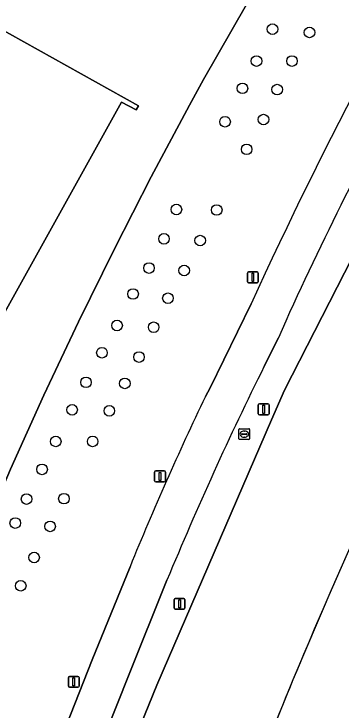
# Model space of a CAD drawing. Extents: x 155018 to 156648, y 383979 to 385733.
# Drawn here: x 155877.8 to 155908, y 385148 to 385212.2 of the extents above; entities that cross this region are included whole.
import ezdxf

# ---------------------------------------------------------------- set-up
doc = ezdxf.new("R2010")
doc.units = 0
for name, color, linetype in [('IMGEO_Berm_groen', 7, 'Continuous'), ('IMGEO_Boom', 7, 'Continuous'), ('IMGEO_Erf', 7, 'Continuous'), ('IMGEO_Fietspad_gesloten', 7, 'Continuous'), ('IMGEO_Groenvoorziening', 7, 'Continuous'), ('IMGEO_Hek', 7, 'Continuous'), ('IMGEO_Lichtmast', 7, 'Continuous'), ('IMGEO_Lijnafwatering', 7, 'Continuous'), ('IMGEO_Pand', 7, 'Continuous'), ('IMGEO_Rijbaan_lokaal_gesloten', 7, 'Continuous'), ('IMGEO_Rijbaan_regionaal_gesloten', 7, 'Continuous'), ('IMGEO_Rioolput', 7, 'Continuous')]:
    doc.layers.add(name, color=color, linetype=linetype)

msp = doc.modelspace()

# ---------------------------------------------------------------- linework, layer by layer
at = {"layer": 'IMGEO_Berm_groen'}
for points in [[(155885.804, 385137.644), (155890.959, 385150.331), (155901.543, 385174.765), (155902.75, 385177.494), (155913.146, 385197.803), (155914.209, 385199.743), (155914.631, 385200.419), (155915.164, 385201.137)], [(155902.174, 385182.328), (155900.875, 385179.71)], [(155891.904, 385159.989), (155888.351, 385151.189), (155884.347, 385141.128)]]:
    msp.add_lwpolyline(points, dxfattribs=at)
for centre, radius, start, end in [((156188.645, 385054.686), 313.621, 151.04529, 155.9839), ((156182.738, 385039.591), 314.77, 153.56719, 157.51163)]:
    msp.add_arc(centre, radius, start, end, dxfattribs=at)
at = {"layer": 'IMGEO_Boom'}
for centre in [(155901.633, 385210.758), (155905.045, 385210.457), (155900.163, 385207.819), (155903.432, 385207.822), (155898.861, 385205.305), (155902.067, 385205.191), (155897.259, 385202.229), (155900.805, 385202.429), (155899.25, 385199.686), (155892.771, 385194.144), (155896.49, 385194.098), (155891.627, 385191.438), (155894.959, 385191.28), (155890.244, 385188.749), (155893.492, 385188.523), (155888.773, 385186.359), (155891.992, 385185.966), (155887.296, 385183.457), (155890.674, 385183.293), (155885.905, 385180.945), (155889.323, 385180.547), (155884.435, 385178.218), (155888.012, 385178.12), (155883.15, 385175.68), (155886.587, 385175.588), (155881.643, 385172.774), (155885.047, 385172.775), (155880.38, 385170.2), (155878.951, 385167.465), (155882.4, 385167.499), (155877.909, 385165.254), (155881.121, 385164.945), (155879.646, 385162.076), (155878.411, 385159.476)]:
    msp.add_circle(centre, 0.489, dxfattribs=at)
at = {"layer": 'IMGEO_Erf'}
for points in [[(155863.133, 385136.393), (155877.462, 385170.227), (155880.548, 385177.037), (155883.744, 385183.797), (155887.047, 385190.504), (155890.458, 385197.158), (155893.975, 385203.756), (155895.262, 385206.109), (155915.209, 385240.911), (155921.023, 385249.98), (155925.883, 385257.561), (155937.027, 385273.762), (155926.169, 385284.177)], [(155870.318, 385203.939), (155874.71, 385211.809), (155889.277, 385203.705), (155889.057, 385203.335), (155887.719, 385204.042), (155874.758, 385180.804)]]:
    msp.add_lwpolyline(points, dxfattribs=at)
at = {"layer": 'IMGEO_Fietspad_gesloten'}
for points in [[(155899.661, 385185.455), (155895.899, 385177.717), (155895.454, 385176.915)], [(155900.875, 385179.71), (155902.174, 385182.328)], [(155888.493, 385161.231), (155885.002, 385152.649), (155880.958, 385142.366)], [(155884.347, 385141.128), (155888.351, 385151.189), (155891.904, 385159.989)]]:
    msp.add_lwpolyline(points, dxfattribs=at)
for centre, radius, start, end in [((156288.541, 385007.497), 427.664, 148.78146, 155.41038), ((156188.645, 385054.686), 313.621, 151.04529, 155.9839), ((156182.738, 385039.591), 314.77, 153.56719, 157.51163), ((156140.572, 385058.738), 272.119, 154.26022, 157.87379)]:
    msp.add_arc(centre, radius, start, end, dxfattribs=at)
at = {"layer": 'IMGEO_Groenvoorziening'}
for points in [[(155945.858, 385265.292), (155937.027, 385273.762), (155925.883, 385257.561), (155921.023, 385249.98), (155915.209, 385240.911), (155895.262, 385206.109), (155893.975, 385203.756), (155890.458, 385197.158), (155887.047, 385190.504), (155883.744, 385183.797), (155880.548, 385177.037), (155877.462, 385170.227), (155863.133, 385136.393), (155816.939, 385144.277), (155792.293, 385151.982), (155791.16, 385152.336), (155790.654, 385150.718), (155817.5, 385141.774), (155833.875, 385137.701), (155864.151, 385132.093)], [(155895.454, 385176.915), (155895.899, 385177.717), (155899.661, 385185.455)], [(155880.958, 385142.366), (155885.002, 385152.649), (155888.493, 385161.231)]]:
    msp.add_lwpolyline(points, dxfattribs=at)
for centre, radius, start, end in [((156288.541, 385007.497), 427.664, 148.78146, 155.41038), ((156140.572, 385058.738), 272.119, 154.26022, 157.87379)]:
    msp.add_arc(centre, radius, start, end, dxfattribs=at)
at = {"layer": 'IMGEO_Hek'}
msp.add_lwpolyline([(155895.262, 385206.109), (155915.209, 385240.911), (155921.023, 385249.98)], dxfattribs=at)
at = {"layer": 'IMGEO_Lichtmast'}
for p, q in [((155899.326, 385187.488), (155899.326, 385188.288)), ((155899.326, 385188.288), (155899.326, 385187.488)), ((155899.426, 385188.388), (155900.216, 385188.388)), ((155900.216, 385188.388), (155899.426, 385188.388)), ((155900.316, 385188.288), (155900.316, 385187.488)), ((155900.316, 385187.488), (155900.316, 385188.288)), ((155900.216, 385187.388), (155899.426, 385187.388)), ((155899.426, 385187.388), (155900.216, 385187.388)), ((155900.323, 385175.331), (155900.323, 385176.131)), ((155900.323, 385176.131), (155900.323, 385175.331)), ((155900.423, 385176.231), (155901.213, 385176.231)), ((155901.213, 385176.231), (155900.423, 385176.231)), ((155901.313, 385176.131), (155901.313, 385175.331)), ((155901.313, 385175.331), (155901.313, 385176.131)), ((155901.213, 385175.231), (155900.423, 385175.231)), ((155900.423, 385175.231), (155901.213, 385175.231)), ((155890.763, 385169.151), (155890.763, 385169.951)), ((155890.763, 385169.951), (155890.763, 385169.151)), ((155890.863, 385170.051), (155891.653, 385170.051)), ((155891.653, 385170.051), (155890.863, 385170.051)), ((155891.753, 385169.951), (155891.753, 385169.151)), ((155891.753, 385169.151), (155891.753, 385169.951)), ((155891.653, 385169.051), (155890.863, 385169.051)), ((155890.863, 385169.051), (155891.653, 385169.051)), ((155892.569, 385157.408), (155892.569, 385158.208)), ((155892.569, 385158.208), (155892.569, 385157.408)), ((155892.669, 385158.308), (155893.459, 385158.308)), ((155893.459, 385158.308), (155892.669, 385158.308)), ((155893.559, 385158.208), (155893.559, 385157.408)), ((155893.559, 385157.408), (155893.559, 385158.208)), ((155893.459, 385157.308), (155892.669, 385157.308)), ((155892.669, 385157.308), (155893.459, 385157.308)), ((155882.804, 385150.22), (155882.804, 385151.02)), ((155882.804, 385151.02), (155882.804, 385150.22)), ((155882.904, 385151.12), (155883.694, 385151.12)), ((155883.694, 385151.12), (155882.904, 385151.12)), ((155883.794, 385151.02), (155883.794, 385150.22)), ((155883.794, 385150.22), (155883.794, 385151.02)), ((155883.694, 385150.12), (155882.904, 385150.12)), ((155882.904, 385150.12), (155883.694, 385150.12))]:
    msp.add_line(p, q, dxfattribs=at)
for points in [[(155899.746, 385188.263), (155899.896, 385188.263), (155899.896, 385187.513), (155899.746, 385187.513), (155899.746, 385188.263)], [(155900.743, 385176.106), (155900.893, 385176.106), (155900.893, 385175.356), (155900.743, 385175.356), (155900.743, 385176.106)], [(155891.183, 385169.926), (155891.333, 385169.926), (155891.333, 385169.176), (155891.183, 385169.176), (155891.183, 385169.926)], [(155892.989, 385158.183), (155893.139, 385158.183), (155893.139, 385157.433), (155892.989, 385157.433), (155892.989, 385158.183)], [(155883.224, 385150.995), (155883.374, 385150.995), (155883.374, 385150.245), (155883.224, 385150.245), (155883.224, 385150.995)]]:
    msp.add_lwpolyline(points, dxfattribs=at)
for centre, start, end in [((155899.426, 385188.288), 90, 180), ((155899.426, 385188.288), 90, 180), ((155900.216, 385188.288), 0, 90), ((155900.216, 385188.288), 360, 90), ((155899.426, 385187.488), 180, 270), ((155899.426, 385187.488), 180, 270), ((155900.216, 385187.488), 270, 0), ((155900.216, 385187.488), 270, 0), ((155900.423, 385176.131), 90, 180), ((155900.423, 385176.131), 90, 180), ((155901.213, 385176.131), 0, 90), ((155901.213, 385176.131), 360, 90), ((155900.423, 385175.331), 180, 270), ((155900.423, 385175.331), 180, 270), ((155901.213, 385175.331), 270, 0), ((155901.213, 385175.331), 270, 0), ((155890.863, 385169.951), 90, 180), ((155890.863, 385169.951), 90, 180), ((155891.653, 385169.951), 0, 90), ((155891.653, 385169.951), 360, 90), ((155890.863, 385169.151), 180, 270), ((155890.863, 385169.151), 180, 270), ((155891.653, 385169.151), 270, 0), ((155891.653, 385169.151), 270, 0), ((155892.669, 385158.208), 90, 180), ((155892.669, 385158.208), 90, 180), ((155893.459, 385158.208), 0, 90), ((155893.459, 385158.208), 360, 90), ((155892.669, 385157.408), 180, 270), ((155892.669, 385157.408), 180, 270), ((155893.459, 385157.408), 270, 0), ((155893.459, 385157.408), 270, 0), ((155882.904, 385151.02), 90, 180), ((155882.904, 385151.02), 90, 180), ((155883.694, 385151.02), 0, 90), ((155883.694, 385151.02), 360, 90), ((155882.904, 385150.22), 180, 270), ((155882.904, 385150.22), 180, 270), ((155883.694, 385150.22), 270, 0), ((155883.694, 385150.22), 270, 0)]:
    msp.add_arc(centre, 0.1, start, end, dxfattribs=at)
at = {"layer": 'IMGEO_Lijnafwatering'}
for points in [[(155915.208, 385176.95), (155914.969, 385176.449), (155914.732, 385175.948), (155914.495, 385175.446), (155911.94, 385169.989), (155909.445, 385164.505), (155907.009, 385158.994)], [(155907.009, 385158.994), (155905.832, 385156.273), (155904.67, 385153.546), (155903.523, 385150.813), (155902.147, 385147.469), (155900.789, 385144.118), (155899.447, 385140.76)]]:
    msp.add_lwpolyline(points, dxfattribs=at)
at = {"layer": 'IMGEO_Pand'}
msp.add_lwpolyline([(155874.758, 385180.804), (155887.719, 385204.042), (155889.057, 385203.335), (155889.277, 385203.705), (155874.71, 385211.809), (155870.318, 385203.939)], dxfattribs=at)
at = {"layer": 'IMGEO_Rijbaan_lokaal_gesloten'}
for centre, radius, start, end in [((156417.814, 384936.498), 557.159, 154.60424, 157.37759), ((156558.937, 384879.255), 709.444, 157.494294, 159.705137)]:
    msp.add_arc(centre, radius, start, end, dxfattribs=at)
at = {"layer": 'IMGEO_Rijbaan_regionaal_gesloten'}
msp.add_lwpolyline([(155915.164, 385201.137), (155914.631, 385200.419), (155914.209, 385199.743), (155913.146, 385197.803), (155902.75, 385177.494), (155901.543, 385174.765), (155890.959, 385150.331), (155885.804, 385137.644), (155883.66, 385120.924), (155883.608, 385120.763)], dxfattribs=at)
for centre, radius, start, end in [((156417.814, 384936.498), 557.159, 154.60424, 157.37759), ((156558.937, 384879.255), 709.444, 157.494294, 159.705137)]:
    msp.add_arc(centre, radius, start, end, dxfattribs=at)
at = {"layer": 'IMGEO_Rioolput'}
for p, q in [((155898.527, 385173.019), (155898.527, 385173.871)), ((155898.602, 385173.945), (155899.454, 385173.945)), ((155899.528, 385173.871), (155899.528, 385173.019)), ((155898.786, 385173.439), (155898.786, 385173.451)), ((155899.224, 385173.402), (155898.826, 385173.402)), ((155898.829, 385173.488), (155899.227, 385173.488)), ((155899.038, 385173.165), (155899.013, 385173.165)), ((155899.015, 385173.725), (155899.04, 385173.725)), ((155899.27, 385173.451), (155899.27, 385173.439)), ((155899.454, 385172.945), (155898.602, 385172.945))]:
    msp.add_line(p, q, dxfattribs=at)
for points in [[(155898.527, 385173.019), (155898.527, 385173.871)], [(155898.602, 385173.945), (155899.454, 385173.945)], [(155899.528, 385173.871), (155899.528, 385173.019)], [(155899.454, 385172.945), (155898.602, 385172.945)]]:
    msp.add_lwpolyline(points, dxfattribs=at)
for centre, radius, start, end in [((155898.604, 385173.869), 0.0765, 91.55205, 178.44795), ((155898.604, 385173.869), 0.0765, 91.55205, 178.44795), ((155899.452, 385173.869), 0.0765, 1.55205, 88.44795), ((155899.452, 385173.869), 0.0765, 1.55205, 88.44795), ((155898.826, 385173.448), 0.0403, 85.87752, 175.75265), ((155898.823, 385173.438), 0.0366, 178.93798, 274.71019), ((155899.227, 385173.445), 0.043, 264.86636, 352.45326), ((155899.231, 385173.45), 0.0386, 1.73085, 96.63898), ((155898.604, 385173.021), 0.0765, 181.55205, 268.44795), ((155898.604, 385173.021), 0.0765, 181.55205, 268.44795), ((155899.452, 385173.021), 0.0765, 271.55205, 358.44795), ((155899.452, 385173.021), 0.0765, 271.55205, 358.44795)]:
    msp.add_arc(centre, radius, start, end, dxfattribs=at)
for centre, major_axis, ratio, start_param, end_param in [((155899.014, 385173.445), (-0.387, 0.002), 0.722429, 4.712389, 7.853982), ((155899.039, 385173.445), (-0.39, 0.002), 0.717154, 1.570796, 4.712389)]:
    msp.add_ellipse(centre, major_axis=major_axis, ratio=ratio, start_param=start_param, end_param=end_param, dxfattribs=at)

doc.saveas('drawing.dxf')
